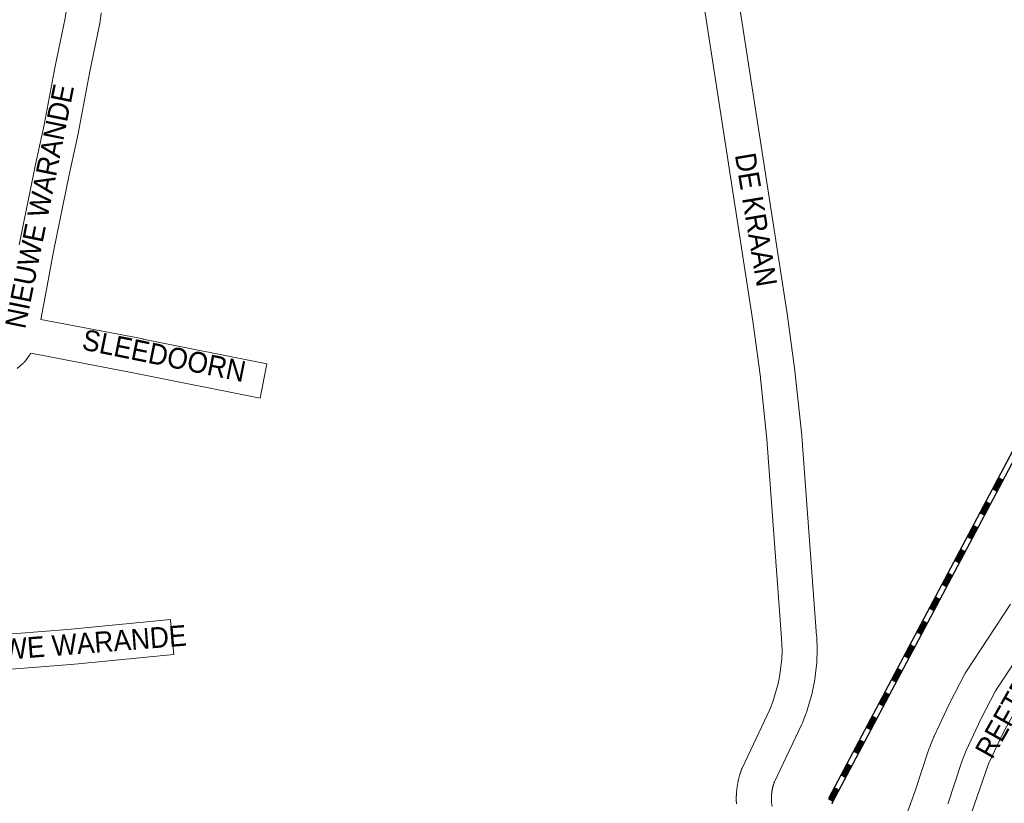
# Model space of a CAD drawing. Header units: metres. Extents: x 123819 to 142731, y 393440 to 405763.
# Tile 297 of 346: x 136980 to 137345, y 399742 to 400032. Entities that reach past the tile are written whole.
import ezdxf
from ezdxf.enums import TextEntityAlignment as Align

# ---------------------------------------------------------------- set-up
doc = ezdxf.new("R2010")
doc.units = ezdxf.units.M
doc.header["$MEASUREMENT"] = 0
for name, color, linetype, lineweight in [('gs-anno-wegen algemeen tekst', 7, 'Continuous', 0), ('gs-knt-spoorlijn', 7, 'Continuous', 30), ('gs-knt-wegen algemeen', 7, 'Continuous', 0)]:
    doc.layers.add(name, color=color, linetype=linetype, lineweight=lineweight)
doc.styles.add('Style-Arial', font='arial.ttf')

msp = doc.modelspace()

# ---------------------------------------------------------------- linework, layer by layer
at = {"layer": 'gs-anno-wegen algemeen tekst', "color": 7, "linetype": 'Continuous', "flags": 128}
msp.add_lwpolyline([(137320.94, 399706.78), (137326.76, 399721.33), (137332.93, 399738.45), (137339.23, 399756.55), (137344.71, 399768.33), (137352.72, 399782.54), (137360.81, 399793.63), (137362.95, 399796.55), (137368.69, 399796.61), (137373.42, 399798.47), (137378.89, 399800.68), (137388.03, 399804.33)], dxfattribs=at)
at = {"layer": 'gs-knt-spoorlijn', "color": 7, "linetype": 'Continuous'}
for p, q in [((137340.84, 399858.33), (137343.18, 399862.75)), ((137341.02, 399858.24), (137343.36, 399862.66)), ((137341.19, 399858.14), (137343.53, 399862.56)), ((137341.37, 399858.05), (137343.71, 399862.47)), ((137341.55, 399857.96), (137343.89, 399862.38)), ((137341.72, 399857.86), (137344.07, 399862.28)), ((137341.9, 399857.77), (137344.24, 399862.19)), ((137342.08, 399857.68), (137344.42, 399862.09)), ((137342.25, 399857.58), (137344.6, 399862)), ((137336.16, 399849.5), (137338.5, 399853.91)), ((137336.34, 399849.4), (137338.68, 399853.82)), ((137336.51, 399849.31), (137338.85, 399853.73)), ((137336.69, 399849.21), (137339.03, 399853.63)), ((137336.87, 399849.12), (137339.21, 399853.54)), ((137337.04, 399849.03), (137339.38, 399853.45)), ((137337.22, 399848.93), (137339.56, 399853.35)), ((137337.4, 399848.84), (137339.74, 399853.26)), ((137337.57, 399848.75), (137339.91, 399853.16)), ((137331.48, 399840.66), (137333.82, 399845.08)), ((137331.65, 399840.57), (137333.99, 399844.98)), ((137331.83, 399840.47), (137334.17, 399844.89)), ((137332.01, 399840.38), (137334.35, 399844.8)), ((137332.18, 399840.28), (137334.52, 399844.7)), ((137332.36, 399840.19), (137334.7, 399844.61)), ((137332.54, 399840.1), (137334.88, 399844.52)), ((137332.71, 399840), (137335.06, 399844.42)), ((137332.89, 399839.91), (137335.23, 399844.33)), ((137326.8, 399831.82), (137329.14, 399836.24)), ((137326.97, 399831.73), (137329.31, 399836.15)), ((137327.15, 399831.64), (137329.49, 399836.05)), ((137327.33, 399831.54), (137329.67, 399835.96)), ((137327.5, 399831.45), (137329.84, 399835.87)), ((137327.68, 399831.35), (137330.02, 399835.77)), ((137327.86, 399831.26), (137330.2, 399835.68)), ((137328.03, 399831.17), (137330.37, 399835.59)), ((137328.21, 399831.07), (137330.55, 399835.49)), ((137322.11, 399822.99), (137324.45, 399827.4)), ((137322.29, 399822.89), (137324.63, 399827.31)), ((137322.47, 399822.8), (137324.81, 399827.22)), ((137322.64, 399822.71), (137324.98, 399827.12)), ((137322.82, 399822.61), (137325.16, 399827.03)), ((137323, 399822.52), (137325.34, 399826.94)), ((137323.17, 399822.42), (137325.51, 399826.84)), ((137323.35, 399822.33), (137325.69, 399826.75)), ((137323.53, 399822.24), (137325.87, 399826.66)), ((137317.43, 399814.15), (137319.77, 399818.57)), ((137317.61, 399814.06), (137319.95, 399818.47)), ((137317.79, 399813.96), (137320.13, 399818.38)), ((137317.96, 399813.87), (137320.3, 399818.29)), ((137318.14, 399813.78), (137320.48, 399818.19)), ((137318.32, 399813.68), (137320.66, 399818.1)), ((137318.49, 399813.59), (137320.83, 399818.01)), ((137318.67, 399813.49), (137321.01, 399817.91)), ((137318.85, 399813.4), (137321.19, 399817.82)), ((137312.75, 399805.31), (137315.09, 399809.73)), ((137312.93, 399805.22), (137315.27, 399809.64)), ((137313.1, 399805.13), (137315.44, 399809.54)), ((137313.28, 399805.03), (137315.62, 399809.45)), ((137313.46, 399804.94), (137315.8, 399809.36)), ((137313.63, 399804.85), (137315.97, 399809.26)), ((137313.81, 399804.75), (137316.15, 399809.17)), ((137313.99, 399804.66), (137316.33, 399809.08)), ((137314.16, 399804.56), (137316.51, 399808.98)), ((137308.07, 399796.48), (137310.41, 399800.9)), ((137308.25, 399796.38), (137310.59, 399800.8)), ((137308.42, 399796.29), (137310.76, 399800.71)), ((137308.6, 399796.2), (137310.94, 399800.61)), ((137308.78, 399796.1), (137311.12, 399800.52)), ((137308.95, 399796.01), (137311.29, 399800.43)), ((137309.13, 399795.92), (137311.47, 399800.33)), ((137309.31, 399795.82), (137311.65, 399800.24)), ((137309.48, 399795.73), (137311.82, 399800.15)), ((137303.39, 399787.64), (137305.73, 399792.06)), ((137303.56, 399787.55), (137305.9, 399791.97)), ((137303.74, 399787.45), (137306.08, 399791.87)), ((137303.92, 399787.36), (137306.26, 399791.78)), ((137304.09, 399787.27), (137306.43, 399791.68)), ((137304.27, 399787.17), (137306.61, 399791.59)), ((137304.45, 399787.08), (137306.79, 399791.5)), ((137304.62, 399786.99), (137306.96, 399791.4)), ((137304.8, 399786.89), (137307.14, 399791.31)), ((137298.71, 399778.8), (137301.05, 399783.22)), ((137298.88, 399778.71), (137301.22, 399783.13)), ((137299.06, 399778.62), (137301.4, 399783.04)), ((137299.24, 399778.52), (137301.58, 399782.94)), ((137299.41, 399778.43), (137301.75, 399782.85)), ((137299.59, 399778.34), (137301.93, 399782.75)), ((137299.77, 399778.24), (137302.11, 399782.66)), ((137299.94, 399778.15), (137302.28, 399782.57)), ((137300.12, 399778.06), (137302.46, 399782.47)), ((137294.02, 399769.97), (137296.36, 399774.39)), ((137294.2, 399769.87), (137296.54, 399774.29)), ((137294.38, 399769.78), (137296.72, 399774.2)), ((137294.55, 399769.69), (137296.89, 399774.11)), ((137294.73, 399769.59), (137297.07, 399774.01)), ((137294.91, 399769.5), (137297.25, 399773.92)), ((137295.08, 399769.41), (137297.42, 399773.82)), ((137295.26, 399769.31), (137297.6, 399773.73)), ((137295.44, 399769.22), (137297.78, 399773.64)), ((137289.34, 399761.13), (137291.68, 399765.55)), ((137289.52, 399761.04), (137291.86, 399765.46)), ((137289.7, 399760.94), (137292.04, 399765.36)), ((137289.87, 399760.85), (137292.21, 399765.27)), ((137290.05, 399760.76), (137292.39, 399765.18)), ((137290.23, 399760.66), (137292.57, 399765.08)), ((137290.4, 399760.57), (137292.74, 399764.99)), ((137290.58, 399760.48), (137292.92, 399764.89)), ((137290.76, 399760.38), (137293.1, 399764.8)), ((137284.66, 399752.3), (137287, 399756.71)), ((137284.84, 399752.2), (137287.18, 399756.62)), ((137285.01, 399752.11), (137287.35, 399756.53)), ((137285.19, 399752.01), (137287.53, 399756.43)), ((137285.37, 399751.92), (137287.71, 399756.34)), ((137285.54, 399751.83), (137287.88, 399756.25)), ((137285.72, 399751.73), (137288.06, 399756.15)), ((137285.9, 399751.64), (137288.24, 399756.06)), ((137286.07, 399751.55), (137288.41, 399755.96)), ((137279.98, 399743.46), (137282.32, 399747.88)), ((137280.16, 399743.37), (137282.5, 399747.78)), ((137280.33, 399743.27), (137282.67, 399747.69)), ((137280.51, 399743.18), (137282.85, 399747.6)), ((137280.69, 399743.08), (137283.03, 399747.5)), ((137280.86, 399742.99), (137283.2, 399747.41)), ((137281.04, 399742.9), (137283.38, 399747.32)), ((137281.22, 399742.8), (137283.56, 399747.22)), ((137281.39, 399742.71), (137283.73, 399747.13))]:
    msp.add_line(p, q, dxfattribs=at)
at = {"layer": 'gs-knt-spoorlijn', "color": 7, "linetype": 'Continuous', "flags": 128}
for points in [[(137280.11, 399744.16), (137357.09, 399889.44), (137373.77, 399920.88)], [(137281.22, 399741.98), (137358.85, 399888.51), (137374.87, 399918.7)]]:
    msp.add_lwpolyline(points, dxfattribs=at)
at = {"layer": 'gs-knt-spoorlijn', "color": 7, "linetype": 'Continuous'}
for p in [(137280.11, 399744.16), (137281.22, 399741.98)]:
    msp.add_point(p, dxfattribs=at)
at = {"layer": 'gs-knt-wegen algemeen', "color": 7, "linetype": 'Continuous', "flags": 128}
for points in [[(136979.75, 399949.02), (136985.51, 399977.53), (136985.53, 399977.61), (136988.94, 399993.44), (136993.07, 400015.16), (136993.09, 400015.26), (136996.75, 400033), (136997.24, 400036.38), (136997.24, 400039.13), (136996.82, 400041.55), (136996.16, 400044.22), (136993.56, 400051.12), (136991.64, 400055.95)], [(137245.72, 399741.81), (137245.71, 399742.03), (137245.7, 399742.25), (137245.69, 399742.47), (137245.68, 399742.69), (137245.67, 399742.92), (137245.67, 399743.14), (137245.67, 399743.36), (137245.67, 399743.58), (137245.67, 399743.8), (137245.67, 399744.02), (137245.67, 399744.24), (137245.68, 399744.46), (137245.68, 399744.68), (137245.69, 399744.9), (137245.7, 399745.13), (137245.71, 399745.35), (137245.73, 399745.57), (137245.74, 399745.79), (137245.76, 399746.01), (137245.77, 399746.23), (137245.79, 399746.45), (137245.81, 399746.67), (137245.84, 399746.89), (137245.86, 399747.11), (137245.89, 399747.33), (137245.91, 399747.55), (137245.94, 399747.77), (137245.97, 399747.99), (137246, 399748.2), (137246.04, 399748.42), (137246.07, 399748.64), (137246.11, 399748.86), (137246.15, 399749.07), (137246.15, 399749.08), (137246.15, 399749.08), (137246.18, 399749.29), (137246.23, 399749.51), (137246.27, 399749.73), (137246.31, 399749.95), (137246.36, 399750.16), (137246.41, 399750.38), (137246.45, 399750.59), (137246.5, 399750.81), (137246.56, 399751.02), (137246.61, 399751.24), (137246.66, 399751.45), (137246.72, 399751.67), (137246.78, 399751.88), (137246.84, 399752.09), (137246.9, 399752.3), (137246.96, 399752.52), (137247.03, 399752.73), (137247.09, 399752.94), (137247.16, 399753.15), (137247.23, 399753.36), (137247.3, 399753.57), (137247.37, 399753.78), (137247.44, 399753.99), (137247.52, 399754.2), (137247.59, 399754.4), (137247.67, 399754.61), (137247.75, 399754.82), (137247.84, 399755.05), (137247.95, 399755.28), (137258.16, 399776.68), (137259.27, 399779.53), (137261.13, 399785.87), (137261.74, 399788.84), (137262.52, 399795.4), (137262.62, 399798.48), (137262.47, 399803.18), (137257, 399877), (137254.48, 399900.79), (137251.75, 399920.68), (137231.36, 400052.7)], [(137244.27, 400054.4), (137264.63, 399922.61), (137264.65, 399922.5), (137267.39, 399902.46), (137267.42, 399902.26), (137269.96, 399878.27), (137269.98, 399878.06), (137275.46, 399804.01), (137275.48, 399803.75), (137275.64, 399798.69), (137275.65, 399798.47), (137275.64, 399798.25), (137275.52, 399794.68), (137275.51, 399794.4), (137275.48, 399794.13), (137274.64, 399787.03), (137274.6, 399786.76), (137274.55, 399786.49), (137273.83, 399782.99), (137273.77, 399782.72), (137273.7, 399782.46), (137271.68, 399775.6), (137271.6, 399775.34), (137271.51, 399775.08), (137270.21, 399771.74), (137270.12, 399771.52), (137270.02, 399771.29), (137259.81, 399749.92), (137259.77, 399749.8), (137259.73, 399749.69), (137259.69, 399749.57), (137259.65, 399749.46), (137259.61, 399749.35), (137259.57, 399749.23), (137259.54, 399749.12), (137259.5, 399749), (137259.47, 399748.89), (137259.43, 399748.77), (137259.4, 399748.65), (137259.36, 399748.54), (137259.33, 399748.42), (137259.3, 399748.3), (137259.27, 399748.19), (137259.24, 399748.07), (137259.21, 399747.95), (137259.18, 399747.84), (137259.15, 399747.72), (137259.13, 399747.6), (137259.1, 399747.48), (137259.07, 399747.36), (137259.05, 399747.25), (137259.03, 399747.13), (137259, 399747.01), (137258.98, 399746.89), (137258.96, 399746.77), (137258.94, 399746.65), (137258.92, 399746.53), (137258.9, 399746.41), (137258.88, 399746.29), (137258.86, 399746.17), (137258.85, 399746.05), (137258.83, 399745.94), (137258.82, 399745.81), (137258.8, 399745.7), (137258.79, 399745.57), (137258.78, 399745.45), (137258.77, 399745.33), (137258.75, 399745.21), (137258.74, 399745.09), (137258.73, 399744.97), (137258.73, 399744.85), (137258.72, 399744.73), (137258.71, 399744.61), (137258.71, 399744.49), (137258.7, 399744.37), (137258.7, 399744.25), (137258.69, 399744.13), (137258.69, 399744.01), (137258.69, 399743.89), (137258.69, 399743.77), (137258.68, 399743.65), (137258.69, 399743.52), (137258.69, 399743.4), (137258.69, 399743.28), (137258.69, 399743.16), (137258.69, 399743.04), (137258.7, 399742.92), (137258.7, 399742.8), (137258.71, 399742.68), (137258.72, 399742.56), (137258.72, 399742.44), (137258.73, 399742.32), (137259.01, 399740.72)], [(137010.19, 400034.98), (137009.61, 400030.94), (137009.58, 400030.75), (137009.54, 400030.55), (137005.85, 400012.67), (137001.71, 399990.93), (137001.68, 399990.77), (136998.27, 399974.91), (136992.52, 399946.48), (136989.2, 399929.09), (136987.81, 399921.34)], [(136984.02, 399908.81), (136983.9, 399908.62), (136983.78, 399908.42), (136983.66, 399908.22), (136983.52, 399908.03), (136982.02, 399906), (136981.85, 399905.78), (136981.67, 399905.57), (136981.48, 399905.37), (136981.29, 399905.17), (136981.08, 399904.98), (136979.02, 399903.17)], [(137069.08, 399892.16), (137069.08, 399892.16), (137023.25, 399901.3), (136984.02, 399908.81)], [(137291.26, 399699.64), (137291.73, 399700.37), (137297.16, 399710.93), (137306.72, 399731.84), (137311.87, 399746.24), (137316.86, 399761.34), (137316.93, 399761.52), (137316.99, 399761.7), (137318.93, 399766.57), (137319.01, 399766.74), (137319.08, 399766.91), (137324.6, 399778.75), (137324.73, 399778.99), (137330.43, 399789.98), (137330.54, 399790.17), (137330.65, 399790.37), (137330.77, 399790.56), (137347.37, 399815.73)], [(137358.05, 399808.28), (137341.83, 399783.68), (137336.34, 399773.11), (137330.96, 399761.58), (137329.16, 399757.06), (137324.2, 399742.07), (137324.15, 399741.92)]]:
    msp.add_lwpolyline(points, dxfattribs=at)
for points in [[(136987.81, 399921.34), (137025.73, 399914.08), (137025.77, 399914.07), (137071.62, 399904.93, -0.370518), (137071.63, 399904.92), (137069.09, 399892.17, -0.26355), (137069.08, 399892.16)], [(136959.59, 399803.37), (136997.76, 399806.36), (137035.86, 399810.04, -0.357967), (137035.87, 399810.03), (137037.12, 399797.09, -0.357967), (137037.11, 399797.08), (136998.96, 399793.39), (136998.84, 399793.38), (136959.29, 399790.28)]]:
    msp.add_lwpolyline(points, format="xyb", dxfattribs=at)

# ---------------------------------------------------------------- texts
at = {"layer": 'gs-anno-wegen algemeen tekst', "color": 7, "style": 'Style-Arial', "width": 0.909091}
for s, rotation, p in [('NIEUWE WARANDE', 78.5698, (136987.27, 399963.29)), ('DE KRAAN', 279.4523, (137253.02, 399958.33)), ('SLEEDOORN', 348.5692, (137033.48, 399907.95)), ('NIEUWE WARANDE', 4.4777, (136995.96, 399800.69)), ('REFTERSTR', 60.61, (137351.59, 399785.39)), ('PARAMENTENSTR', 21.2325, (137369.72, 399740.93))]:
    msp.add_text(s, height=7.7, rotation=rotation, dxfattribs=at).set_placement(p, align=Align.MIDDLE_CENTER)

doc.saveas('drawing.dxf')
